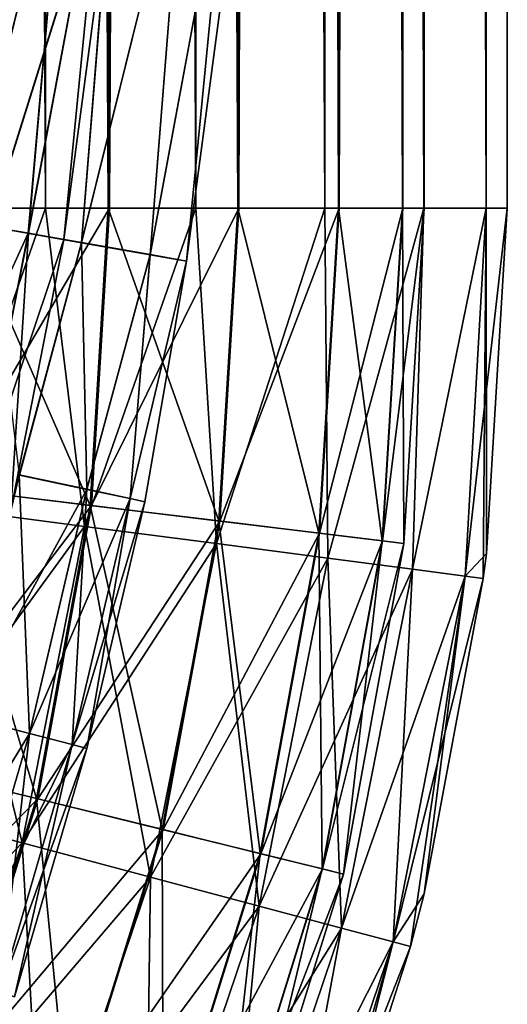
# Model space of a CAD drawing. Header units: millimetres. Extents: x -682 to 137, y -14 to 967.
# Tile 241 of 656: x 3 to 15, y 140 to 164. Entities that reach past the tile are written whole.
import ezdxf

# ---------------------------------------------------------------- set-up
doc = ezdxf.new("R2010")
doc.units = ezdxf.units.MM
doc.header["$LTSCALE"] = 65.185185
for name, color, linetype in [('4087', 7, 'CONTINUOUS'), ('4088', 7, 'CONTINUOUS'), ('4089', 7, 'CONTINUOUS'), ('4090', 7, 'CONTINUOUS'), ('4092', 7, 'CONTINUOUS'), ('4093', 7, 'CONTINUOUS'), ('4094', 7, 'CONTINUOUS'), ('4095', 7, 'CONTINUOUS'), ('4638', 7, 'CONTINUOUS'), ('4639', 7, 'CONTINUOUS'), ('4642', 7, 'CONTINUOUS'), ('4643', 7, 'CONTINUOUS')]:
    doc.layers.add(name, color=color, linetype=linetype)

msp = doc.modelspace()

# ---------------------------------------------------------------- linework, layer by layer
at = {"layer": '4087', "color": 7, "linetype": 'CONTINUOUS', "true_color": 0x96918c}
for points in [[(0, 159, 15), (1.34, 151.788, 14.891), (3.882, 159, 14.489), (0, 159, 15)], [(1.34, 151.788, 14.891), (4.822, 151.334, 14.025), (3.882, 159, 14.489), (1.34, 151.788, 14.891)], [(3.882, 159, 14.489), (4.822, 151.334, 14.025), (7.5, 159, 12.99), (3.882, 159, 14.489)], [(4.822, 151.334, 14.025), (7.997, 150.921, 12.345), (7.5, 159, 12.99), (4.822, 151.334, 14.025)], [(7.5, 159, 12.99), (7.997, 150.921, 12.345), (10.607, 159, 10.607), (7.5, 159, 12.99)], [(7.997, 150.921, 12.345), (10.681, 150.571, 9.947), (10.607, 159, 10.607), (7.997, 150.921, 12.345)], [(10.607, 159, 10.607), (10.681, 150.571, 9.947), (12.99, 159, 7.5), (10.607, 159, 10.607)], [(10.681, 150.571, 9.947), (12.718, 150.305, 6.971), (12.99, 159, 7.5), (10.681, 150.571, 9.947)], [(12.718, 150.305, 6.971), (13.989, 150.14, 3.59), (14.489, 159, 3.882), (12.718, 150.305, 6.971)], [(12.99, 159, 7.5), (12.718, 150.305, 6.971), (14.489, 159, 3.882), (12.99, 159, 7.5)], [(13.989, 150.14, 3.59), (14.421, 150.083), (14.489, 159, 3.882), (13.989, 150.14, 3.59)], [(14.489, 159, 3.882), (14.421, 150.083), (14.497, 150.683), (14.489, 159, 3.882)], [(15, 159), (14.489, 159, 3.882), (14.497, 150.683), (15, 159)], [(-0.077, 144.619, 14.891), (3.316, 143.715, 14.025), (1.34, 151.788, 14.891), (-0.077, 144.619, 14.891)], [(1.34, 151.788, 14.891), (3.316, 143.715, 14.025), (4.822, 151.334, 14.025), (1.34, 151.788, 14.891)], [(3.316, 143.715, 14.025), (6.41, 142.89, 12.345), (4.822, 151.334, 14.025), (3.316, 143.715, 14.025)], [(4.822, 151.334, 14.025), (6.41, 142.89, 12.345), (7.997, 150.921, 12.345), (4.822, 151.334, 14.025)], [(6.41, 142.89, 12.345), (9.025, 142.192, 9.947), (7.997, 150.921, 12.345), (6.41, 142.89, 12.345)], [(7.997, 150.921, 12.345), (9.025, 142.192, 9.947), (10.681, 150.571, 9.947), (7.997, 150.921, 12.345)], [(9.025, 142.192, 9.947), (11.01, 141.663, 6.971), (10.681, 150.571, 9.947), (9.025, 142.192, 9.947)], [(10.681, 150.571, 9.947), (11.01, 141.663, 6.971), (12.718, 150.305, 6.971), (10.681, 150.571, 9.947)], [(11.01, 141.663, 6.971), (12.249, 141.332, 3.59), (12.718, 150.305, 6.971), (11.01, 141.663, 6.971)], [(12.718, 150.305, 6.971), (12.249, 141.332, 3.59), (13.989, 150.14, 3.59), (12.718, 150.305, 6.971)], [(12.249, 141.332, 3.59), (12.67, 141.22), (13.989, 150.14, 3.59), (12.249, 141.332, 3.59)], [(13.989, 150.14, 3.59), (12.67, 141.22), (12.995, 142.487), (13.989, 150.14, 3.59)], [(14.421, 150.083), (13.989, 150.14, 3.59), (12.995, 142.487), (14.421, 150.083)], [(-0.077, 144.619, 14.891), (0.827, 136.357, 14.025), (3.316, 143.715, 14.025), (-0.077, 144.619, 14.891)], [(0.827, 136.357, 14.025), (3.787, 135.135, 12.345), (3.316, 143.715, 14.025), (0.827, 136.357, 14.025)], [(3.316, 143.715, 14.025), (3.787, 135.135, 12.345), (6.41, 142.89, 12.345), (3.316, 143.715, 14.025)], [(3.787, 135.135, 12.345), (6.289, 134.102, 9.947), (6.41, 142.89, 12.345), (3.787, 135.135, 12.345)], [(6.41, 142.89, 12.345), (6.289, 134.102, 9.947), (9.025, 142.192, 9.947), (6.41, 142.89, 12.345)], [(6.289, 134.102, 9.947), (8.187, 133.317, 6.971), (9.025, 142.192, 9.947), (6.289, 134.102, 9.947)], [(9.025, 142.192, 9.947), (8.187, 133.317, 6.971), (11.01, 141.663, 6.971), (9.025, 142.192, 9.947)], [(8.187, 133.317, 6.971), (9.372, 132.828, 3.59), (11.01, 141.663, 6.971), (8.187, 133.317, 6.971)], [(11.01, 141.663, 6.971), (9.372, 132.828, 3.59), (12.249, 141.332, 3.59), (11.01, 141.663, 6.971)], [(9.372, 132.828, 3.59), (9.775, 132.662), (12.249, 141.332, 3.59), (9.372, 132.828, 3.59)], [(12.249, 141.332, 3.59), (9.775, 132.662), (10.516, 134.532), (12.249, 141.332, 3.59)], [(12.67, 141.22), (12.249, 141.332, 3.59), (10.516, 134.532), (12.67, 141.22)]]:
    msp.add_3dface(points, dxfattribs=at)
at = {"layer": '4088', "color": 7, "linetype": 'CONTINUOUS', "true_color": 0x96918c}
for points in [[(3.882, 159, -14.489), (1.34, 151.788, -14.891), (0, 159, -15), (3.882, 159, -14.489)], [(4.822, 151.334, -14.025), (1.34, 151.788, -14.891), (3.882, 159, -14.489), (4.822, 151.334, -14.025)], [(7.5, 159, -12.99), (4.822, 151.334, -14.025), (3.882, 159, -14.489), (7.5, 159, -12.99)], [(7.997, 150.921, -12.345), (4.822, 151.334, -14.025), (7.5, 159, -12.99), (7.997, 150.921, -12.345)], [(10.607, 159, -10.607), (7.997, 150.921, -12.345), (7.5, 159, -12.99), (10.607, 159, -10.607)], [(10.681, 150.571, -9.947), (7.997, 150.921, -12.345), (10.607, 159, -10.607), (10.681, 150.571, -9.947)], [(12.99, 159, -7.5), (10.681, 150.571, -9.947), (10.607, 159, -10.607), (12.99, 159, -7.5)], [(12.718, 150.305, -6.971), (10.681, 150.571, -9.947), (12.99, 159, -7.5), (12.718, 150.305, -6.971)], [(13.989, 150.14, -3.59), (12.718, 150.305, -6.971), (14.489, 159, -3.882), (13.989, 150.14, -3.59)], [(14.489, 159, -3.882), (12.718, 150.305, -6.971), (12.99, 159, -7.5), (14.489, 159, -3.882)], [(15, 159), (14.497, 150.683), (13.989, 150.14, -3.59), (15, 159)], [(15, 159), (13.989, 150.14, -3.59), (14.489, 159, -3.882), (15, 159)], [(4.822, 151.334, -14.025), (-0.077, 144.619, -14.891), (1.34, 151.788, -14.891), (4.822, 151.334, -14.025)], [(3.316, 143.715, -14.025), (-0.077, 144.619, -14.891), (4.822, 151.334, -14.025), (3.316, 143.715, -14.025)], [(7.997, 150.921, -12.345), (3.316, 143.715, -14.025), (4.822, 151.334, -14.025), (7.997, 150.921, -12.345)], [(6.41, 142.89, -12.345), (3.316, 143.715, -14.025), (7.997, 150.921, -12.345), (6.41, 142.89, -12.345)], [(10.681, 150.571, -9.947), (6.41, 142.89, -12.345), (7.997, 150.921, -12.345), (10.681, 150.571, -9.947)], [(9.025, 142.192, -9.947), (6.41, 142.89, -12.345), (10.681, 150.571, -9.947), (9.025, 142.192, -9.947)], [(12.718, 150.305, -6.971), (9.025, 142.192, -9.947), (10.681, 150.571, -9.947), (12.718, 150.305, -6.971)], [(14.497, 150.683), (14.421, 150.083), (13.989, 150.14, -3.59), (14.497, 150.683)], [(11.01, 141.663, -6.971), (9.025, 142.192, -9.947), (12.718, 150.305, -6.971), (11.01, 141.663, -6.971)], [(13.989, 150.14, -3.59), (11.01, 141.663, -6.971), (12.718, 150.305, -6.971), (13.989, 150.14, -3.59)], [(12.249, 141.332, -3.59), (11.01, 141.663, -6.971), (13.989, 150.14, -3.59), (12.249, 141.332, -3.59)], [(14.421, 150.083), (12.249, 141.332, -3.59), (13.989, 150.14, -3.59), (14.421, 150.083)], [(14.421, 150.083), (12.995, 142.487), (12.249, 141.332, -3.59), (14.421, 150.083)], [(3.316, 143.715, -14.025), (-2.418, 137.697, -14.891), (-0.077, 144.619, -14.891), (3.316, 143.715, -14.025)], [(0.827, 136.357, -14.025), (-2.418, 137.697, -14.891), (3.316, 143.715, -14.025), (0.827, 136.357, -14.025)], [(6.41, 142.89, -12.345), (0.827, 136.357, -14.025), (3.316, 143.715, -14.025), (6.41, 142.89, -12.345)], [(3.787, 135.135, -12.345), (0.827, 136.357, -14.025), (6.41, 142.89, -12.345), (3.787, 135.135, -12.345)], [(9.025, 142.192, -9.947), (3.787, 135.135, -12.345), (6.41, 142.89, -12.345), (9.025, 142.192, -9.947)], [(12.995, 142.487), (12.67, 141.22), (12.249, 141.332, -3.59), (12.995, 142.487)], [(6.289, 134.102, -9.947), (3.787, 135.135, -12.345), (9.025, 142.192, -9.947), (6.289, 134.102, -9.947)], [(11.01, 141.663, -6.971), (6.289, 134.102, -9.947), (9.025, 142.192, -9.947), (11.01, 141.663, -6.971)], [(8.187, 133.317, -6.971), (6.289, 134.102, -9.947), (11.01, 141.663, -6.971), (8.187, 133.317, -6.971)], [(12.249, 141.332, -3.59), (8.187, 133.317, -6.971), (11.01, 141.663, -6.971), (12.249, 141.332, -3.59)], [(9.372, 132.828, -3.59), (8.187, 133.317, -6.971), (12.249, 141.332, -3.59), (9.372, 132.828, -3.59)], [(12.67, 141.22), (9.372, 132.828, -3.59), (12.249, 141.332, -3.59), (12.67, 141.22)], [(12.67, 141.22), (10.516, 134.532), (9.372, 132.828, -3.59), (12.67, 141.22)]]:
    msp.add_3dface(points, dxfattribs=at)
at = {"layer": '4089', "color": 7, "linetype": 'CONTINUOUS', "true_color": 0x96918c}
for points in [[(1.868, 159, -12.865), (1.461, 152.266, -12.865), (5.421, 159, -11.816), (1.868, 159, -12.865)], [(5.421, 159, -11.816), (1.461, 152.266, -12.865), (4.987, 151.838, -11.816), (5.421, 159, -11.816)], [(5.421, 159, -11.816), (4.987, 151.838, -11.816), (8.533, 159, -9.808), (5.421, 159, -11.816)], [(8.533, 159, -9.808), (4.987, 151.838, -11.816), (8.077, 151.463, -9.808), (8.533, 159, -9.808)], [(8.533, 159, -9.808), (8.077, 151.463, -9.808), (10.952, 159, -7.003), (8.533, 159, -9.808)], [(10.952, 159, -7.003), (8.077, 151.463, -9.808), (10.479, 151.171, -7.003), (10.952, 159, -7.003)], [(10.952, 159, -7.003), (10.479, 151.171, -7.003), (12.483, 159, -3.63), (10.952, 159, -7.003)], [(12.483, 159, -3.63), (10.479, 151.171, -7.003), (11.998, 150.986, -3.63), (12.483, 159, -3.63)], [(12.483, 159, -3.63), (11.998, 150.986, -3.63), (13, 159), (12.483, 159, -3.63)], [(13, 159), (11.998, 150.986, -3.63), (12.511, 150.924), (13, 159)], [(1.461, 152.266, -12.865), (0.245, 145.63, -12.865), (4.987, 151.838, -11.816), (1.461, 152.266, -12.865)], [(4.987, 151.838, -11.816), (0.245, 145.63, -12.865), (3.694, 144.78, -11.816), (4.987, 151.838, -11.816)], [(4.987, 151.838, -11.816), (3.694, 144.78, -11.816), (8.077, 151.463, -9.808), (4.987, 151.838, -11.816)], [(8.077, 151.463, -9.808), (3.694, 144.78, -11.816), (6.716, 144.035, -9.808), (8.077, 151.463, -9.808)], [(8.077, 151.463, -9.808), (6.716, 144.035, -9.808), (10.479, 151.171, -7.003), (8.077, 151.463, -9.808)], [(10.479, 151.171, -7.003), (6.716, 144.035, -9.808), (9.065, 143.456, -7.003), (10.479, 151.171, -7.003)], [(10.479, 151.171, -7.003), (9.065, 143.456, -7.003), (11.998, 150.986, -3.63), (10.479, 151.171, -7.003)], [(11.998, 150.986, -3.63), (9.065, 143.456, -7.003), (10.551, 143.09, -3.63), (11.998, 150.986, -3.63)], [(11.998, 150.986, -3.63), (10.551, 143.09, -3.63), (12.511, 150.924), (11.998, 150.986, -3.63)], [(12.511, 150.924), (10.551, 143.09, -3.63), (11.053, 142.966), (12.511, 150.924)], [(0.245, 145.63, -12.865), (-1.762, 139.189, -12.865), (3.694, 144.78, -11.816), (0.245, 145.63, -12.865)], [(3.694, 144.78, -11.816), (-1.762, 139.189, -12.865), (1.559, 137.929, -11.816), (3.694, 144.78, -11.816)], [(3.694, 144.78, -11.816), (1.559, 137.929, -11.816), (6.716, 144.035, -9.808), (3.694, 144.78, -11.816)], [(6.716, 144.035, -9.808), (1.559, 137.929, -11.816), (4.469, 136.826, -9.808), (6.716, 144.035, -9.808)], [(6.716, 144.035, -9.808), (4.469, 136.826, -9.808), (9.065, 143.456, -7.003), (6.716, 144.035, -9.808)], [(9.065, 143.456, -7.003), (4.469, 136.826, -9.808), (6.731, 135.968, -7.003), (9.065, 143.456, -7.003)], [(9.065, 143.456, -7.003), (6.731, 135.968, -7.003), (10.551, 143.09, -3.63), (9.065, 143.456, -7.003)], [(10.551, 143.09, -3.63), (6.731, 135.968, -7.003), (8.162, 135.425, -3.63), (10.551, 143.09, -3.63)], [(10.551, 143.09, -3.63), (8.162, 135.425, -3.63), (11.053, 142.966), (10.551, 143.09, -3.63)], [(11.053, 142.966), (8.162, 135.425, -3.63), (8.646, 135.241), (11.053, 142.966)]]:
    msp.add_3dface(points, dxfattribs=at)
at = {"layer": '4090', "color": 7, "linetype": 'CONTINUOUS', "true_color": 0x96918c}
for points in [[(1.835, 159, 12.87), (4.957, 151.841, 11.83), (1.428, 152.27, 12.87), (1.835, 159, 12.87)], [(5.39, 159, 11.83), (4.957, 151.841, 11.83), (1.835, 159, 12.87), (5.39, 159, 11.83)], [(5.39, 159, 11.83), (8.052, 151.466, 9.83), (4.957, 151.841, 11.83), (5.39, 159, 11.83)], [(8.508, 159, 9.83), (8.052, 151.466, 9.83), (5.39, 159, 11.83), (8.508, 159, 9.83)], [(8.508, 159, 9.83), (10.461, 151.173, 7.031), (8.052, 151.466, 9.83), (8.508, 159, 9.83)], [(10.934, 159, 7.031), (10.461, 151.173, 7.031), (8.508, 159, 9.83), (10.934, 159, 7.031)], [(10.934, 159, 7.031), (11.989, 150.988, 3.663), (10.461, 151.173, 7.031), (10.934, 159, 7.031)], [(12.473, 159, 3.663), (11.989, 150.988, 3.663), (10.934, 159, 7.031), (12.473, 159, 3.663)], [(12.473, 159, 3.663), (12.511, 150.924), (11.989, 150.988, 3.663), (12.473, 159, 3.663)], [(13, 159), (12.511, 150.924), (12.473, 159, 3.663), (13, 159)], [(1.428, 152.27, 12.87), (3.664, 144.787, 11.83), (0.213, 145.638, 12.87), (1.428, 152.27, 12.87)], [(4.957, 151.841, 11.83), (3.664, 144.787, 11.83), (1.428, 152.27, 12.87), (4.957, 151.841, 11.83)], [(4.957, 151.841, 11.83), (6.691, 144.041, 9.83), (3.664, 144.787, 11.83), (4.957, 151.841, 11.83)], [(8.052, 151.466, 9.83), (6.691, 144.041, 9.83), (4.957, 151.841, 11.83), (8.052, 151.466, 9.83)], [(8.052, 151.466, 9.83), (9.047, 143.46, 7.031), (6.691, 144.041, 9.83), (8.052, 151.466, 9.83)], [(10.461, 151.173, 7.031), (9.047, 143.46, 7.031), (8.052, 151.466, 9.83), (10.461, 151.173, 7.031)], [(10.461, 151.173, 7.031), (10.542, 143.092, 3.663), (9.047, 143.46, 7.031), (10.461, 151.173, 7.031)], [(11.989, 150.988, 3.663), (10.542, 143.092, 3.663), (10.461, 151.173, 7.031), (11.989, 150.988, 3.663)], [(11.989, 150.988, 3.663), (11.053, 142.966), (10.542, 143.092, 3.663), (11.989, 150.988, 3.663)], [(12.511, 150.924), (11.053, 142.966), (11.989, 150.988, 3.663), (12.511, 150.924)], [(3.664, 144.787, 11.83), (1.531, 137.94, 11.83), (0.213, 145.638, 12.87), (3.664, 144.787, 11.83)], [(3.664, 144.787, 11.83), (4.446, 136.835, 9.83), (1.531, 137.94, 11.83), (3.664, 144.787, 11.83)], [(6.691, 144.041, 9.83), (4.446, 136.835, 9.83), (3.664, 144.787, 11.83), (6.691, 144.041, 9.83)], [(6.691, 144.041, 9.83), (6.715, 135.974, 7.031), (4.446, 136.835, 9.83), (6.691, 144.041, 9.83)], [(9.047, 143.46, 7.031), (6.715, 135.974, 7.031), (6.691, 144.041, 9.83), (9.047, 143.46, 7.031)], [(9.047, 143.46, 7.031), (8.154, 135.428, 3.663), (6.715, 135.974, 7.031), (9.047, 143.46, 7.031)], [(10.542, 143.092, 3.663), (8.154, 135.428, 3.663), (9.047, 143.46, 7.031), (10.542, 143.092, 3.663)], [(10.542, 143.092, 3.663), (8.646, 135.241), (8.154, 135.428, 3.663), (10.542, 143.092, 3.663)], [(11.053, 142.966), (8.646, 135.241), (10.542, 143.092, 3.663), (11.053, 142.966)]]:
    msp.add_3dface(points, dxfattribs=at)
at = {"layer": '4092', "color": 7, "linetype": 'CONTINUOUS', "true_color": 0x96918c}
for points in [[(0, 159, 15), (3.882, 159, 14.489), (0, 854.5, 15), (0, 159, 15)], [(0, 854.5, 15), (3.882, 159, 14.489), (3.883, 854.5, 14.489), (0, 854.5, 15)], [(3.882, 159, 14.489), (7.5, 159, 12.99), (3.883, 854.5, 14.489), (3.882, 159, 14.489)], [(3.883, 854.5, 14.489), (7.5, 159, 12.99), (7.501, 854.5, 12.99), (3.883, 854.5, 14.489)], [(7.5, 159, 12.99), (10.607, 159, 10.607), (7.501, 854.5, 12.99), (7.5, 159, 12.99)], [(7.501, 854.5, 12.99), (10.607, 159, 10.607), (10.608, 854.5, 10.605), (7.501, 854.5, 12.99)], [(10.607, 159, 10.607), (12.99, 159, 7.5), (10.608, 854.5, 10.605), (10.607, 159, 10.607)], [(10.608, 854.5, 10.605), (12.99, 159, 7.5), (12.991, 854.5, 7.498), (10.608, 854.5, 10.605)], [(12.99, 159, 7.5), (14.489, 159, 3.882), (12.991, 854.5, 7.498), (12.99, 159, 7.5)], [(12.991, 854.5, 7.498), (14.489, 159, 3.882), (14.489, 854.5, 3.881), (12.991, 854.5, 7.498)], [(14.489, 159, 3.882), (15, 159), (14.489, 854.5, 3.881), (14.489, 159, 3.882)], [(14.489, 854.5, 3.881), (15, 159), (15, 854.5), (14.489, 854.5, 3.881)]]:
    msp.add_3dface(points, dxfattribs=at)
at = {"layer": '4093', "color": 7, "linetype": 'CONTINUOUS', "true_color": 0x96918c}
for points in [[(3.882, 159, -14.489), (0, 159, -15), (0, 854.5, -15), (3.882, 159, -14.489)], [(3.883, 854.5, -14.489), (3.882, 159, -14.489), (0, 854.5, -15), (3.883, 854.5, -14.489)], [(7.5, 159, -12.99), (3.882, 159, -14.489), (3.883, 854.5, -14.489), (7.5, 159, -12.99)], [(7.501, 854.5, -12.99), (7.5, 159, -12.99), (3.883, 854.5, -14.489), (7.501, 854.5, -12.99)], [(10.607, 159, -10.607), (7.5, 159, -12.99), (7.501, 854.5, -12.99), (10.607, 159, -10.607)], [(10.608, 854.5, -10.605), (10.607, 159, -10.607), (7.501, 854.5, -12.99), (10.608, 854.5, -10.605)], [(12.99, 159, -7.5), (10.607, 159, -10.607), (10.608, 854.5, -10.605), (12.99, 159, -7.5)], [(12.991, 854.5, -7.498), (12.99, 159, -7.5), (10.608, 854.5, -10.605), (12.991, 854.5, -7.498)], [(14.489, 159, -3.882), (12.99, 159, -7.5), (12.991, 854.5, -7.498), (14.489, 159, -3.882)], [(14.489, 854.5, -3.881), (14.489, 159, -3.882), (12.991, 854.5, -7.498), (14.489, 854.5, -3.881)], [(15, 159), (14.489, 159, -3.882), (15, 854.5), (15, 159)], [(15, 854.5), (14.489, 159, -3.882), (14.489, 854.5, -3.881), (15, 854.5)]]:
    msp.add_3dface(points, dxfattribs=at)
at = {"layer": '4094', "color": 7, "linetype": 'CONTINUOUS', "true_color": 0x96918c}
for points in [[(1.85, 854.5, -12.868), (1.868, 159, -12.865), (5.401, 854.5, -11.825), (1.85, 854.5, -12.868)], [(1.868, 159, -12.865), (5.421, 159, -11.816), (5.401, 854.5, -11.825), (1.868, 159, -12.865)], [(5.401, 854.5, -11.825), (5.421, 159, -11.816), (8.514, 854.5, -9.824), (5.401, 854.5, -11.825)], [(5.421, 159, -11.816), (8.533, 159, -9.808), (8.514, 854.5, -9.824), (5.421, 159, -11.816)], [(8.514, 854.5, -9.824), (8.533, 159, -9.808), (10.937, 854.5, -7.027), (8.514, 854.5, -9.824)], [(8.533, 159, -9.808), (10.952, 159, -7.003), (10.937, 854.5, -7.027), (8.533, 159, -9.808)], [(10.937, 854.5, -7.027), (10.952, 159, -7.003), (12.474, 854.5, -3.661), (10.937, 854.5, -7.027)], [(10.952, 159, -7.003), (12.483, 159, -3.63), (12.474, 854.5, -3.661), (10.952, 159, -7.003)], [(12.483, 159, -3.63), (13, 159), (12.474, 854.5, -3.661), (12.483, 159, -3.63)], [(12.474, 854.5, -3.661), (13, 159), (13, 854.5), (12.474, 854.5, -3.661)]]:
    msp.add_3dface(points, dxfattribs=at)
at = {"layer": '4095', "color": 7, "linetype": 'CONTINUOUS', "true_color": 0x96918c}
for points in [[(5.39, 159, 11.83), (1.835, 159, 12.87), (1.85, 854.5, 12.868), (5.39, 159, 11.83)], [(5.401, 854.5, 11.825), (5.39, 159, 11.83), (1.85, 854.5, 12.868), (5.401, 854.5, 11.825)], [(8.508, 159, 9.83), (5.39, 159, 11.83), (5.401, 854.5, 11.825), (8.508, 159, 9.83)], [(8.514, 854.5, 9.824), (8.508, 159, 9.83), (5.401, 854.5, 11.825), (8.514, 854.5, 9.824)], [(10.934, 159, 7.031), (8.508, 159, 9.83), (8.514, 854.5, 9.824), (10.934, 159, 7.031)], [(10.937, 854.5, 7.027), (10.934, 159, 7.031), (8.514, 854.5, 9.824), (10.937, 854.5, 7.027)], [(12.473, 159, 3.663), (10.934, 159, 7.031), (10.937, 854.5, 7.027), (12.473, 159, 3.663)], [(12.474, 854.5, 3.661), (12.473, 159, 3.663), (10.937, 854.5, 7.027), (12.474, 854.5, 3.661)], [(13, 159), (12.473, 159, 3.663), (13, 854.5), (13, 159)], [(13, 854.5), (12.473, 159, 3.663), (12.474, 854.5, 3.661), (13, 854.5)]]:
    msp.add_3dface(points, dxfattribs=at)
at = {"layer": '4638', "color": 7, "linetype": 'CONTINUOUS', "true_color": 0x191919}
for points in [[(2.524, 158.558, 7.049), (3.248, 152.573, 6.069), (4.746, 158.167, 5.747), (2.524, 158.558, 7.049)], [(4.75, 158.164, -5.743), (3.251, 152.57, -6.066), (2.529, 158.554, -7.047), (4.75, 158.164, -5.743)], [(3.248, 152.573, 6.069), (4.872, 152.229, 4.41), (4.746, 158.167, 5.747), (3.248, 152.573, 6.069)], [(4.874, 152.226, -4.406), (3.251, 152.57, -6.066), (4.75, 158.164, -5.743), (4.874, 152.226, -4.406)], [(4.746, 158.167, 5.747), (4.872, 152.229, 4.41), (6.396, 157.877, 3.753), (4.746, 158.167, 5.747)], [(6.398, 157.875, -3.747), (4.874, 152.226, -4.406), (4.75, 158.164, -5.743), (6.398, 157.875, -3.747)], [(4.872, 152.229, 4.41), (5.915, 152.007, 2.32), (6.396, 157.877, 3.753), (4.872, 152.229, 4.41)], [(5.916, 152.005, -2.315), (4.874, 152.226, -4.406), (6.398, 157.875, -3.747), (5.916, 152.005, -2.315)], [(6.396, 157.877, 3.753), (5.915, 152.007, 2.32), (7.274, 157.722, 1.305), (6.396, 157.877, 3.753)], [(7.275, 157.721, -1.299), (5.916, 152.005, -2.315), (6.398, 157.875, -3.747), (7.275, 157.721, -1.299)], [(5.915, 152.007, 2.32), (6.275, 151.93, 0.002), (7.274, 157.722, 1.305), (5.915, 152.007, 2.32)], [(6.275, 151.93, 0.002), (5.916, 152.005, -2.315), (7.275, 157.721, -1.299), (6.275, 151.93, 0.002)], [(7.274, 157.722, 1.305), (6.275, 151.93, 0.002), (7.275, 157.721, -1.299), (7.274, 157.722, 1.305)], [(1.883, 146.772, 6.069), (3.49, 146.353, 4.41), (3.248, 152.573, 6.069), (1.883, 146.772, 6.069)], [(4.874, 152.226, -4.406), (1.886, 146.768, -6.066), (3.251, 152.57, -6.066), (4.874, 152.226, -4.406)], [(3.248, 152.573, 6.069), (3.49, 146.353, 4.41), (4.872, 152.229, 4.41), (3.248, 152.573, 6.069)], [(3.492, 146.35, -4.406), (1.886, 146.768, -6.066), (4.874, 152.226, -4.406), (3.492, 146.35, -4.406)], [(3.49, 146.353, 4.41), (4.522, 146.083, 2.32), (4.872, 152.229, 4.41), (3.49, 146.353, 4.41)], [(5.916, 152.005, -2.315), (3.492, 146.35, -4.406), (4.874, 152.226, -4.406), (5.916, 152.005, -2.315)], [(4.872, 152.229, 4.41), (4.522, 146.083, 2.32), (5.915, 152.007, 2.32), (4.872, 152.229, 4.41)], [(4.523, 146.082, -2.315), (3.492, 146.35, -4.406), (5.916, 152.005, -2.315), (4.523, 146.082, -2.315)], [(4.522, 146.083, 2.32), (4.878, 145.99, 0.002), (5.915, 152.007, 2.32), (4.522, 146.083, 2.32)], [(6.275, 151.93, 0.002), (4.523, 146.082, -2.315), (5.916, 152.005, -2.315), (6.275, 151.93, 0.002)], [(5.915, 152.007, 2.32), (4.878, 145.99, 0.002), (6.275, 151.93, 0.002), (5.915, 152.007, 2.32)], [(4.878, 145.99, 0.002), (4.523, 146.082, -2.315), (6.275, 151.93, 0.002), (4.878, 145.99, 0.002)], [(3.492, 146.35, -4.406), (0.193, 140.959, -6.066), (1.886, 146.768, -6.066), (3.492, 146.35, -4.406)], [(1.883, 146.772, 6.069), (1.769, 140.451, 4.41), (3.49, 146.353, 4.41), (1.883, 146.772, 6.069)], [(1.772, 140.448, -4.406), (0.193, 140.959, -6.066), (3.492, 146.35, -4.406), (1.772, 140.448, -4.406)], [(1.769, 140.451, 4.41), (2.784, 140.121, 2.32), (3.49, 146.353, 4.41), (1.769, 140.451, 4.41)], [(4.523, 146.082, -2.315), (1.772, 140.448, -4.406), (3.492, 146.35, -4.406), (4.523, 146.082, -2.315)], [(3.49, 146.353, 4.41), (2.784, 140.121, 2.32), (4.522, 146.083, 2.32), (3.49, 146.353, 4.41)], [(2.785, 140.12, -2.315), (1.772, 140.448, -4.406), (4.523, 146.082, -2.315), (2.785, 140.12, -2.315)], [(2.784, 140.121, 2.32), (3.134, 140.007, 0.003), (4.522, 146.083, 2.32), (2.784, 140.121, 2.32)], [(4.878, 145.99, 0.002), (2.785, 140.12, -2.315), (4.523, 146.082, -2.315), (4.878, 145.99, 0.002)], [(4.522, 146.083, 2.32), (3.134, 140.007, 0.003), (4.878, 145.99, 0.002), (4.522, 146.083, 2.32)], [(3.134, 140.007, 0.003), (2.785, 140.12, -2.315), (4.878, 145.99, 0.002), (3.134, 140.007, 0.003)]]:
    msp.add_3dface(points, dxfattribs=at)
at = {"layer": '4639', "color": 7, "linetype": 'CONTINUOUS', "true_color": 0x191919}
for points in [[(1.915, 158.662, -4.058), (0.656, 152.238, -4.058), (3.461, 158.391, -2.811), (1.915, 158.662, -4.058)], [(3.466, 158.392, 2.805), (2.195, 151.904, 2.805), (1.922, 158.663, 4.055), (3.466, 158.392, 2.805)], [(3.461, 158.391, -2.811), (0.656, 152.238, -4.058), (2.19, 151.903, -2.811), (3.461, 158.391, -2.811)], [(3.461, 158.391, -2.811), (2.19, 151.903, -2.811), (4.32, 158.241, -1.006), (3.461, 158.391, -2.811)], [(3.466, 158.392, 2.805), (3.045, 151.718, 0.999), (2.195, 151.904, 2.805), (3.466, 158.392, 2.805)], [(4.322, 158.241, 0.999), (3.045, 151.718, 0.999), (3.466, 158.392, 2.805), (4.322, 158.241, 0.999)], [(4.32, 158.241, -1.006), (2.19, 151.903, -2.811), (3.043, 151.718, -1.006), (4.32, 158.241, -1.006)], [(4.32, 158.241, -1.006), (3.043, 151.718, -1.006), (4.322, 158.241, 0.999), (4.32, 158.241, -1.006)], [(4.322, 158.241, 0.999), (3.043, 151.718, -1.006), (3.045, 151.718, 0.999), (4.322, 158.241, 0.999)]]:
    msp.add_3dface(points, dxfattribs=at)
at = {"layer": '4642', "color": 7, "linetype": 'CONTINUOUS', "true_color": 0x191919}
for points in [[(0.002, 158.998, -7.5), (1.152, 168.525, -7.5), (3.467, 168.36, -7.132), (0.002, 158.998, -7.5)], [(2.529, 158.554, -7.047), (0.002, 158.998, -7.5), (3.467, 168.36, -7.132), (2.529, 158.554, -7.047)], [(1.146, 168.526, 7.5), (2.524, 158.558, 7.049), (3.461, 168.361, 7.134), (1.146, 168.526, 7.5)], [(3.461, 168.361, 7.134), (2.524, 158.558, 7.049), (5.551, 168.211, 6.069), (3.461, 168.361, 7.134)], [(5.555, 168.21, -6.066), (2.529, 158.554, -7.047), (3.467, 168.36, -7.132), (5.555, 168.21, -6.066)], [(2.524, 158.558, 7.049), (4.746, 158.167, 5.747), (5.551, 168.211, 6.069), (2.524, 158.558, 7.049)], [(4.75, 158.164, -5.743), (2.529, 158.554, -7.047), (5.555, 168.21, -6.066), (4.75, 158.164, -5.743)], [(5.551, 168.211, 6.069), (4.746, 158.167, 5.747), (7.209, 168.092, 4.411), (5.551, 168.211, 6.069)], [(4.746, 158.167, 5.747), (6.396, 157.877, 3.753), (7.209, 168.092, 4.411), (4.746, 158.167, 5.747)], [(7.212, 168.092, -4.406), (4.75, 158.164, -5.743), (5.555, 168.21, -6.066), (7.212, 168.092, -4.406)], [(6.398, 157.875, -3.747), (4.75, 158.164, -5.743), (7.212, 168.092, -4.406), (6.398, 157.875, -3.747)], [(7.209, 168.092, 4.411), (6.396, 157.877, 3.753), (8.274, 168.016, 2.32), (7.209, 168.092, 4.411)], [(8.276, 168.016, -2.315), (6.398, 157.875, -3.747), (7.212, 168.092, -4.406), (8.276, 168.016, -2.315)], [(6.396, 157.877, 3.753), (7.274, 157.722, 1.305), (8.274, 168.016, 2.32), (6.396, 157.877, 3.753)], [(7.275, 157.721, -1.299), (6.398, 157.875, -3.747), (8.276, 168.016, -2.315), (7.275, 157.721, -1.299)], [(8.274, 168.016, 2.32), (7.274, 157.722, 1.305), (8.642, 167.99, 0.003), (8.274, 168.016, 2.32)], [(7.274, 157.722, 1.305), (7.275, 157.721, -1.299), (8.642, 167.99, 0.003), (7.274, 157.722, 1.305)], [(8.642, 167.99, 0.003), (7.275, 157.721, -1.299), (8.276, 168.016, -2.315), (8.642, 167.99, 0.003)]]:
    msp.add_3dface(points, dxfattribs=at)
at = {"layer": '4643', "color": 7, "linetype": 'CONTINUOUS', "true_color": 0x191919}
for points in [[(2.871, 168.403, -4.157), (1.915, 158.662, -4.058), (4.329, 168.299, -3.181), (2.871, 168.403, -4.157)], [(4.327, 168.299, 3.183), (1.922, 158.663, 4.055), (2.868, 168.404, 4.158), (4.327, 168.299, 3.183)], [(1.915, 158.662, -4.058), (3.461, 158.391, -2.811), (4.329, 168.299, -3.181), (1.915, 158.662, -4.058)], [(3.466, 158.392, 2.805), (1.922, 158.663, 4.055), (4.327, 168.299, 3.183), (3.466, 158.392, 2.805)], [(4.329, 168.299, -3.181), (3.461, 158.391, -2.811), (5.303, 168.229, -1.72), (4.329, 168.299, -3.181)], [(3.461, 158.391, -2.811), (4.32, 158.241, -1.006), (5.303, 168.229, -1.72), (3.461, 158.391, -2.811)], [(5.302, 168.229, 1.724), (3.466, 158.392, 2.805), (4.327, 168.299, 3.183), (5.302, 168.229, 1.724)], [(4.322, 158.241, 0.999), (3.466, 158.392, 2.805), (5.302, 168.229, 1.724), (4.322, 158.241, 0.999)], [(5.303, 168.229, -1.72), (4.32, 158.241, -1.006), (5.645, 168.205, 0.002), (5.303, 168.229, -1.72)], [(4.32, 158.241, -1.006), (4.322, 158.241, 0.999), (5.645, 168.205, 0.002), (4.32, 158.241, -1.006)], [(5.645, 168.205, 0.002), (4.322, 158.241, 0.999), (5.302, 168.229, 1.724), (5.645, 168.205, 0.002)]]:
    msp.add_3dface(points, dxfattribs=at)

doc.saveas('drawing.dxf')
